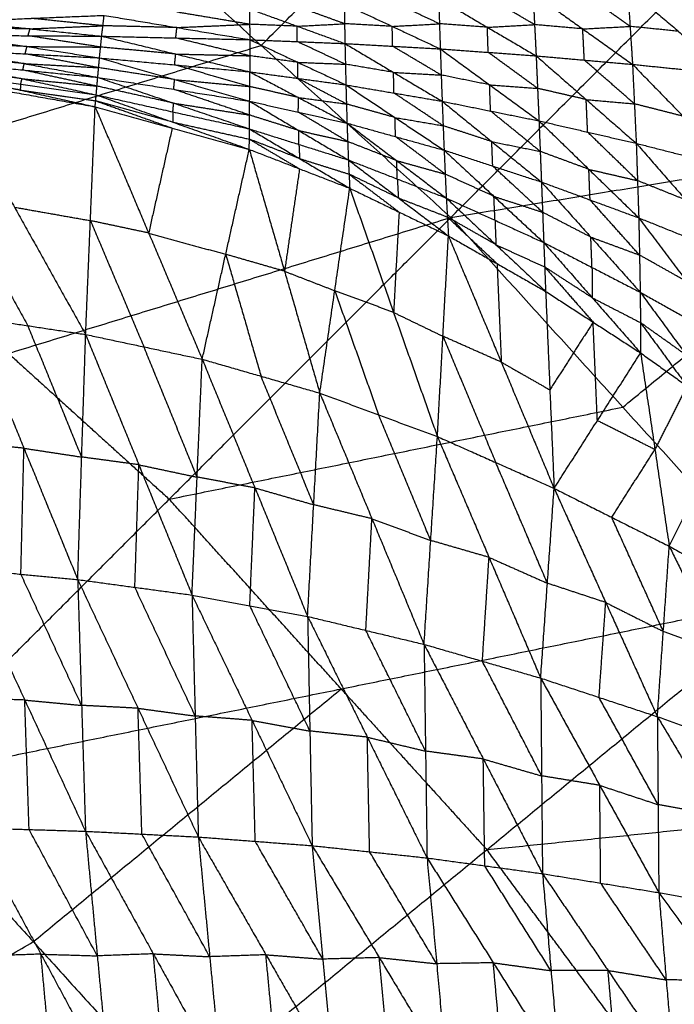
# Model space of a CAD drawing. Header units: millimetres. Extents: x -106 to 110, y -96 to 120.
# Tile 788 of 1020: x 33.45 to 39.81, y 40.14 to 49.69. Entities that reach past the tile are written whole.
import ezdxf

# ---------------------------------------------------------------- set-up
doc = ezdxf.new("R2010")
doc.units = ezdxf.units.MM
doc.header["$MEASUREMENT"] = 0
doc.layers.add('Default', color=7, linetype='Continuous', true_color=0x000000)

msp = doc.modelspace()

# ---------------------------------------------------------------- linework, layer by layer
at = {"layer": 'Default'}
for points in [[(37.6376, 47.7738, 3.8611), (40.5844, 50.7205, 3.9066), (43.5311, 53.6673, 3.952)], [(35.796, 49.443, 3.8611), (37.2694, 50.9164, 3.8838), (38.7427, 52.3897, 3.9066)], [(25.6648, 47.6429, 3.8092), (29.8096, 49.3775, 3.8351), (33.9543, 51.1122, 3.8611)], [(29.048, 45.1337, 3.8092), (31.5011, 48.1229, 3.8351), (33.9543, 51.1122, 3.8611)], [(33.9543, 51.1122, 3.8611), (35.796, 49.443, 3.8611), (37.6376, 47.7738, 3.8611)], [(39.3536, 49.9959, -0.7572), (39.3773, 49.6279, -0.8453), (39.4009, 49.2598, -0.9333)], [(39.3536, 49.9959, -0.7572), (39.8468, 49.5801, -0.924), (40.34, 49.1642, -1.0907)], [(37.5188, 49.8969, -0.522), (37.5268, 49.6534, -0.5868), (37.5347, 49.4099, -0.6516)], [(37.5188, 49.8969, -0.522), (37.9919, 49.6197, -0.6545), (38.4651, 49.3425, -0.787)], [(38.4501, 49.6449, -0.7111), (38.2135, 49.7836, -0.6448), (37.9769, 49.9222, -0.5785)], [(38.435, 49.9474, -0.6351), (38.4501, 49.6449, -0.7111), (38.4651, 49.3425, -0.787)], [(38.435, 49.9474, -0.6351), (38.9179, 49.6036, -0.7842), (39.4009, 49.2598, -0.9333)], [(39.3773, 49.6279, -0.8453), (39.1358, 49.7998, -0.7707), (38.8943, 49.9717, -0.6962)], [(35.6835, 49.7977, -0.3244), (35.6841, 49.6483, -0.3698), (35.6847, 49.4988, -0.4153)], [(35.6835, 49.7977, -0.3244), (36.1463, 49.6297, -0.4261), (36.6091, 49.4616, -0.5278)], [(36.6056, 49.6538, -0.4731), (36.3742, 49.7379, -0.4222), (36.1428, 49.8219, -0.3714)], [(36.6021, 49.846, -0.4184), (36.6056, 49.6538, -0.4731), (36.6091, 49.4616, -0.5278)], [(36.6021, 49.846, -0.4184), (37.0684, 49.628, -0.535), (37.5347, 49.4099, -0.6516)], [(37.5268, 49.6534, -0.5868), (37.2936, 49.7624, -0.5285), (37.0605, 49.8715, -0.4702)], [(32.8569, 49.677, -0.0934), (33.5642, 49.7061, -0.1449), (34.2715, 49.7352, -0.1963)], [(34.2595, 49.634, -0.2291), (33.9119, 49.6701, -0.187), (33.5642, 49.7061, -0.1449)], [(34.2476, 49.5329, -0.2618), (34.2595, 49.634, -0.2291), (34.2715, 49.7352, -0.1963)], [(34.2715, 49.7352, -0.1963), (34.9781, 49.617, -0.3058), (35.6847, 49.4988, -0.4153)], [(35.6841, 49.6483, -0.3698), (35.3308, 49.7074, -0.3151), (34.9775, 49.7664, -0.2603)], [(33.5523, 49.605, -0.1776), (33.1947, 49.6073, -0.1468), (32.8372, 49.6096, -0.1159)], [(32.8569, 49.677, -0.0934), (33.5523, 49.605, -0.1776), (34.2476, 49.5329, -0.2618)], [(33.5326, 49.5375, -0.2001), (33.5424, 49.5712, -0.1889), (33.5523, 49.605, -0.1776)], [(33.5523, 49.605, -0.1776), (33.9059, 49.6195, -0.2033), (34.2595, 49.634, -0.2291)], [(34.9781, 49.617, -0.3058), (34.6188, 49.6255, -0.2674), (34.2595, 49.634, -0.2291)], [(34.9661, 49.5159, -0.3385), (34.9721, 49.5664, -0.3222), (34.9781, 49.617, -0.3058)], [(34.9781, 49.617, -0.3058), (35.3311, 49.6326, -0.3378), (35.6841, 49.6483, -0.3698)], [(36.1463, 49.6297, -0.4261), (35.9152, 49.639, -0.3979), (35.6841, 49.6483, -0.3698)], [(36.1463, 49.6297, -0.4261), (36.376, 49.6418, -0.4496), (36.6056, 49.6538, -0.4731)], [(36.1469, 49.4802, -0.4715), (36.1466, 49.555, -0.4488), (36.1463, 49.6297, -0.4261)], [(37.0684, 49.628, -0.535), (36.837, 49.6409, -0.5041), (36.6056, 49.6538, -0.4731)], [(37.0684, 49.628, -0.535), (37.2976, 49.6407, -0.5609), (37.5268, 49.6534, -0.5868)], [(37.0719, 49.4358, -0.5897), (37.0702, 49.5319, -0.5624), (37.0684, 49.628, -0.535)], [(37.9919, 49.6197, -0.6545), (37.7593, 49.6366, -0.6206), (37.5268, 49.6534, -0.5868)], [(37.9919, 49.6197, -0.6545), (38.221, 49.6323, -0.6828), (38.4501, 49.6449, -0.7111)], [(37.9999, 49.3762, -0.7193), (37.9959, 49.4979, -0.6869), (37.9919, 49.6197, -0.6545)], [(38.9179, 49.6036, -0.7842), (38.684, 49.6243, -0.7476), (38.4501, 49.6449, -0.7111)], [(38.9179, 49.6036, -0.7842), (39.1476, 49.6158, -0.8148), (39.3773, 49.6279, -0.8453)], [(38.933, 49.3012, -0.8602), (38.9255, 49.4524, -0.8222), (38.9179, 49.6036, -0.7842)], [(39.8468, 49.5801, -0.924), (39.612, 49.604, -0.8846), (39.3773, 49.6279, -0.8453)], [(32.8175, 49.5421, -0.1384), (33.522, 49.4321, -0.1976), (34.2266, 49.3221, -0.2568)], [(32.8175, 49.5421, -0.1384), (33.5326, 49.5375, -0.2001), (34.2476, 49.5329, -0.2618)], [(34.2371, 49.4275, -0.2593), (33.8848, 49.4825, -0.2297), (33.5326, 49.5375, -0.2001)], [(34.2266, 49.3221, -0.2568), (34.2371, 49.4275, -0.2593), (34.2476, 49.5329, -0.2618)], [(34.2476, 49.5329, -0.2618), (34.9661, 49.5159, -0.3385), (35.6847, 49.4988, -0.4153)], [(34.2476, 49.5329, -0.2618), (34.9663, 49.36, -0.3355), (35.6849, 49.1872, -0.4092)], [(35.6848, 49.343, -0.4122), (35.3255, 49.4294, -0.3754), (34.9661, 49.5159, -0.3385)], [(31.5011, 48.1229, 3.8351), (33.6486, 48.783, 3.8481), (35.796, 49.443, 3.8611)], [(33.522, 49.4321, -0.1976), (33.161, 49.4518, -0.167), (32.8, 49.4714, -0.1363)], [(33.5046, 49.3614, -0.1956), (33.5133, 49.3968, -0.1966), (33.522, 49.4321, -0.1976)], [(33.522, 49.4321, -0.1976), (33.8796, 49.4298, -0.2284), (34.2371, 49.4275, -0.2593)], [(34.9663, 49.36, -0.3355), (34.6017, 49.3938, -0.2974), (34.2371, 49.4275, -0.2593)], [(35.6847, 49.4988, -0.4153), (35.6848, 49.343, -0.4122), (35.6849, 49.1872, -0.4092)], [(35.6847, 49.4988, -0.4153), (36.1469, 49.4802, -0.4715), (36.6091, 49.4616, -0.5278)], [(35.6847, 49.4988, -0.4153), (36.1515, 49.2797, -0.4681), (36.6183, 49.0606, -0.521)], [(36.6137, 49.2611, -0.5244), (36.3803, 49.3707, -0.4979), (36.1469, 49.4802, -0.4715)], [(36.6091, 49.4616, -0.5278), (36.6137, 49.2611, -0.5244), (36.6183, 49.0606, -0.521)], [(36.6091, 49.4616, -0.5278), (37.0719, 49.4358, -0.5897), (37.5347, 49.4099, -0.6516)], [(36.6091, 49.4616, -0.5278), (37.0809, 49.1817, -0.5861), (37.5527, 48.9017, -0.6444)], [(37.5437, 49.1558, -0.648), (37.3078, 49.2958, -0.6188), (37.0719, 49.4358, -0.5897)], [(37.5347, 49.4099, -0.6516), (37.5437, 49.1558, -0.648), (37.5527, 48.9017, -0.6444)], [(37.5347, 49.4099, -0.6516), (37.9999, 49.3762, -0.7193), (38.4651, 49.3425, -0.787)], [(37.5347, 49.4099, -0.6516), (38.0138, 49.0607, -0.7154), (38.4928, 48.7114, -0.7793)], [(33.496, 49.267, -0.1631), (33.1321, 49.3029, -0.1375), (32.7682, 49.3389, -0.112)], [(32.7825, 49.4008, -0.1343), (33.496, 49.267, -0.1631), (34.2095, 49.1331, -0.1919)], [(32.7825, 49.4008, -0.1343), (33.5046, 49.3614, -0.1956), (34.2266, 49.3221, -0.2568)], [(34.2181, 49.2276, -0.2244), (33.8613, 49.2945, -0.21), (33.5046, 49.3614, -0.1956)], [(34.2095, 49.1331, -0.1919), (34.2181, 49.2276, -0.2244), (34.2266, 49.3221, -0.2568)], [(34.2266, 49.3221, -0.2568), (34.9554, 49.1118, -0.2882), (35.6842, 48.9016, -0.3197)], [(34.2266, 49.3221, -0.2568), (34.9557, 49.2546, -0.333), (35.6849, 49.1872, -0.4092)], [(34.9557, 49.2546, -0.333), (34.961, 49.3073, -0.3342), (34.9663, 49.36, -0.3355)], [(34.9663, 49.36, -0.3355), (35.3255, 49.3515, -0.3739), (35.6848, 49.343, -0.4122)], [(36.1515, 49.2797, -0.4681), (35.9181, 49.3114, -0.4402), (35.6848, 49.343, -0.4122)], [(37.6376, 47.7738, 3.8611), (42.5282, 48.5759, 3.9066), (47.4187, 49.3779, 3.952)], [(38.4789, 49.0269, -0.7832), (38.2394, 49.2016, -0.7512), (37.9999, 49.3762, -0.7193)], [(38.4651, 49.3425, -0.787), (38.4789, 49.0269, -0.7832), (38.4928, 48.7114, -0.7793)], [(38.4651, 49.3425, -0.787), (38.933, 49.3012, -0.8602), (39.4009, 49.2598, -0.9333)], [(38.4651, 49.3425, -0.787), (38.9512, 48.9179, -0.8561), (39.4372, 48.4932, -0.9252)], [(33.4742, 49.1203, -0.071), (33.1077, 49.1725, -0.0567), (32.7412, 49.2247, -0.0424)], [(32.7539, 49.2771, -0.0896), (33.4742, 49.1203, -0.071), (34.1946, 48.9635, -0.0524)], [(32.7539, 49.2771, -0.0896), (33.4817, 49.2051, -0.1408), (34.2095, 49.1331, -0.1919)], [(33.4817, 49.2051, -0.1408), (33.4889, 49.236, -0.1519), (33.496, 49.267, -0.1631)], [(33.496, 49.267, -0.1631), (33.857, 49.2473, -0.1937), (34.2181, 49.2276, -0.2244)], [(34.9554, 49.1118, -0.2882), (34.5867, 49.1697, -0.2563), (34.2181, 49.2276, -0.2244)], [(35.6846, 49.0444, -0.3644), (35.3202, 49.1495, -0.3487), (34.9557, 49.2546, -0.333)], [(36.1516, 49.1239, -0.4651), (36.1515, 49.2018, -0.4666), (36.1515, 49.2797, -0.4681)], [(36.1515, 49.2797, -0.4681), (36.3826, 49.2704, -0.4963), (36.6137, 49.2611, -0.5244)], [(37.0809, 49.1817, -0.5861), (36.8473, 49.2214, -0.5552), (36.6137, 49.2611, -0.5244)], [(39.4191, 48.8765, -0.9293), (39.176, 49.0888, -0.8947), (38.933, 49.3012, -0.8602)], [(39.4009, 49.2598, -0.9333), (39.4191, 48.8765, -0.9293), (39.4372, 48.4932, -0.9252)], [(39.4009, 49.2598, -0.9333), (39.8704, 49.212, -1.012), (40.34, 49.1642, -1.0907)], [(39.4009, 49.2598, -0.9333), (39.8919, 48.7562, -1.0078), (40.3829, 48.2526, -1.0823)], [(33.4562, 49.0102, 0.0625), (33.0878, 49.0754, 0.0611), (32.7193, 49.1407, 0.0598)], [(32.7286, 49.1724, 0.0049), (33.4562, 49.0102, 0.0625), (34.1838, 48.848, 0.1202)], [(32.7286, 49.1724, 0.0049), (33.4616, 49.068, -0.0238), (34.1946, 48.9635, -0.0524)], [(34.2021, 49.0483, -0.1222), (33.8419, 49.1267, -0.1315), (33.4817, 49.2051, -0.1408)], [(34.1946, 48.9635, -0.0524), (34.2021, 49.0483, -0.1222), (34.2095, 49.1331, -0.1919)], [(34.2095, 49.1331, -0.1919), (34.9461, 48.8831, -0.1584), (35.6826, 48.633, -0.1249)], [(34.2095, 49.1331, -0.1919), (34.9469, 49.0173, -0.2558), (35.6842, 48.9016, -0.3197)], [(35.6842, 48.9016, -0.3197), (35.6846, 49.0444, -0.3644), (35.6849, 49.1872, -0.4092)], [(35.6849, 49.1872, -0.4092), (36.1516, 49.1239, -0.4651), (36.6183, 49.0606, -0.521)], [(35.6849, 49.1872, -0.4092), (36.157, 48.9381, -0.4115), (36.629, 48.6891, -0.4139)], [(36.6237, 48.8749, -0.4675), (36.3876, 48.9994, -0.4663), (36.1516, 49.1239, -0.4651)], [(37.0855, 48.9812, -0.5827), (37.0832, 49.0814, -0.5844), (37.0809, 49.1817, -0.5861)], [(37.0809, 49.1817, -0.5861), (37.3123, 49.1687, -0.617), (37.5437, 49.1558, -0.648)], [(38.0138, 49.0607, -0.7154), (37.7787, 49.1082, -0.6817), (37.5437, 49.1558, -0.648)], [(32.7101, 49.109, 0.1146), (33.4011, 47.8733, -0.7224), (34.0921, 46.6376, -1.5594)], [(32.7101, 49.109, 0.1146), (33.4469, 48.9785, 0.1174), (34.1838, 48.848, 0.1202)], [(33.4616, 49.068, -0.0238), (33.4589, 49.0391, 0.0194), (33.4562, 49.0102, 0.0625)], [(33.4616, 49.068, -0.0238), (33.4679, 49.0941, -0.0474), (33.4742, 49.1203, -0.071)], [(33.4742, 49.1203, -0.071), (33.8381, 49.0843, -0.0966), (34.2021, 49.0483, -0.1222)], [(34.9461, 48.8831, -0.1584), (34.5741, 48.9657, -0.1403), (34.2021, 49.0483, -0.1222)], [(34.9469, 49.0173, -0.2558), (34.9511, 49.0646, -0.272), (34.9554, 49.1118, -0.2882)], [(34.9554, 49.1118, -0.2882), (35.32, 49.0781, -0.3263), (35.6846, 49.0444, -0.3644)], [(36.157, 48.9381, -0.4115), (35.9208, 48.9912, -0.388), (35.6846, 49.0444, -0.3644)], [(36.6183, 49.0606, -0.521), (36.6237, 48.8749, -0.4675), (36.629, 48.6891, -0.4139)], [(36.6183, 49.0606, -0.521), (37.0855, 48.9812, -0.5827), (37.5527, 48.9017, -0.6444)], [(36.6183, 49.0606, -0.521), (37.0949, 48.7437, -0.5195), (37.5715, 48.4267, -0.5179)], [(38.0227, 48.8066, -0.7118), (38.0182, 48.9336, -0.7136), (38.0138, 49.0607, -0.7154)], [(38.0138, 49.0607, -0.7154), (38.2464, 49.0438, -0.7493), (38.4789, 49.0269, -0.7832)], [(38.9512, 48.9179, -0.8561), (38.7151, 48.9724, -0.8196), (38.4789, 49.0269, -0.7832)], [(33.4562, 49.0102, 0.0625), (33.8227, 48.958, 0.0482), (34.1892, 48.9057, 0.0339)], [(34.1838, 48.848, 0.1202), (34.1892, 48.9057, 0.0339), (34.1946, 48.9635, -0.0524)], [(34.1946, 48.9635, -0.0524), (34.9375, 48.6989, 0.0366), (35.6804, 48.4342, 0.1255)], [(34.1946, 48.9635, -0.0524), (34.9386, 48.7983, -0.0887), (35.6826, 48.633, -0.1249)], [(35.6834, 48.7673, -0.2223), (35.3151, 48.8923, -0.239), (34.9469, 49.0173, -0.2558)], [(36.1566, 48.7953, -0.3668), (36.1568, 48.8667, -0.3892), (36.157, 48.9381, -0.4115)], [(36.157, 48.9381, -0.4115), (36.3903, 48.9065, -0.4395), (36.6237, 48.8749, -0.4675)], [(37.5621, 48.6642, -0.5811), (37.3238, 48.8227, -0.5819), (37.0855, 48.9812, -0.5827)], [(34.0921, 46.6376, -1.5594), (34.138, 47.7428, -0.7196), (34.1838, 48.848, 0.1202)], [(34.1838, 48.848, 0.1202), (34.7036, 47.6226, -0.6815), (35.2235, 46.3973, -1.4831)], [(34.1838, 48.848, 0.1202), (34.9321, 48.6411, 0.1229), (35.6804, 48.4342, 0.1255)], [(34.1892, 48.9057, 0.0339), (34.5607, 48.7734, 0.0784), (34.9321, 48.6411, 0.1229)], [(34.9375, 48.6989, 0.0366), (34.5634, 48.8023, 0.0352), (34.1892, 48.9057, 0.0339)], [(34.9386, 48.7983, -0.0887), (34.9423, 48.8407, -0.1235), (34.9461, 48.8831, -0.1584)], [(34.9461, 48.8831, -0.1584), (35.3147, 48.8252, -0.1904), (35.6834, 48.7673, -0.2223)], [(35.6826, 48.633, -0.1249), (35.6834, 48.7673, -0.2223), (35.6842, 48.9016, -0.3197)], [(35.6842, 48.9016, -0.3197), (36.1566, 48.7953, -0.3668), (36.629, 48.6891, -0.4139)], [(35.6842, 48.9016, -0.3197), (36.1632, 48.6166, -0.2493), (36.6422, 48.3317, -0.1789)], [(37.0949, 48.7437, -0.5195), (36.8593, 48.8093, -0.4935), (36.6237, 48.8749, -0.4675)], [(37.5527, 48.9017, -0.6444), (37.5621, 48.6642, -0.5811), (37.5715, 48.4267, -0.5179)], [(37.5527, 48.9017, -0.6444), (38.0227, 48.8066, -0.7118), (38.4928, 48.7114, -0.7793)], [(37.5527, 48.9017, -0.6444), (38.0347, 48.5098, -0.6382), (38.5168, 48.1179, -0.632)], [(38.965, 48.6023, -0.8522), (38.9581, 48.7601, -0.8542), (38.9512, 48.9179, -0.8561)], [(38.9512, 48.9179, -0.8561), (39.1851, 48.8972, -0.8927), (39.4191, 48.8765, -0.9293)], [(39.8919, 48.7562, -1.0078), (39.6555, 48.8164, -0.9685), (39.4191, 48.8765, -0.9293)], [(34.9386, 48.7983, -0.0887), (34.9381, 48.7486, -0.026), (34.9375, 48.6989, 0.0366)], [(36.1632, 48.6166, -0.2493), (35.9233, 48.6919, -0.2358), (35.6834, 48.7673, -0.2223)], [(36.6356, 48.5104, -0.2964), (36.3961, 48.6528, -0.3316), (36.1566, 48.7953, -0.3668)], [(37.1003, 48.5579, -0.4659), (37.0976, 48.6508, -0.4927), (37.0949, 48.7437, -0.5195)], [(37.0949, 48.7437, -0.5195), (37.3285, 48.7039, -0.5503), (37.5621, 48.6642, -0.5811)], [(38.5048, 48.4146, -0.7056), (38.2638, 48.6106, -0.7087), (38.0227, 48.8066, -0.7118)], [(34.9375, 48.6989, 0.0366), (35.3095, 48.6162, 0.0184), (35.6815, 48.5336, 0.0003)], [(36.629, 48.6891, -0.4139), (36.6356, 48.5104, -0.2964), (36.6422, 48.3317, -0.1789)], [(36.629, 48.6891, -0.4139), (37.1003, 48.5579, -0.4659), (37.5715, 48.4267, -0.5179)], [(36.629, 48.6891, -0.4139), (37.111, 48.3255, -0.3264), (37.5929, 47.962, -0.239)], [(38.0347, 48.5098, -0.6382), (37.7984, 48.587, -0.6096), (37.5621, 48.6642, -0.5811)], [(38.4928, 48.7114, -0.7793), (38.5048, 48.4146, -0.7056), (38.5168, 48.1179, -0.632)], [(38.4928, 48.7114, -0.7793), (38.965, 48.6023, -0.8522), (39.4372, 48.4932, -0.9252)], [(38.4928, 48.7114, -0.7793), (38.9771, 48.2406, -0.7674), (39.4615, 47.7698, -0.7555)], [(34.9321, 48.6411, 0.1229), (34.8179, 48.1319, -0.2793), (34.7036, 47.6226, -0.6815)], [(35.6804, 48.4342, 0.1255), (35.6815, 48.5336, 0.0003), (35.6826, 48.633, -0.1249)], [(35.6826, 48.633, -0.1249), (36.1624, 48.4823, -0.1519), (36.6422, 48.3317, -0.1789)], [(35.6826, 48.633, -0.1249), (36.1693, 48.345, 0.0019), (36.6559, 48.057, 0.1287)], [(36.1624, 48.4823, -0.1519), (36.1628, 48.5495, -0.2006), (36.1632, 48.6166, -0.2493)], [(36.1632, 48.6166, -0.2493), (36.3994, 48.5635, -0.2729), (36.6356, 48.5104, -0.2964)], [(37.5822, 48.1943, -0.3785), (37.3413, 48.3761, -0.4222), (37.1003, 48.5579, -0.4659)], [(39.4493, 48.1315, -0.8403), (39.2072, 48.3669, -0.8463), (38.965, 48.6023, -0.8522)], [(39.3068, 45.9322, 3.8611), (40.9175, 47.254, 3.8838), (42.5282, 48.5759, 3.9066)], [(35.6815, 48.5336, 0.0003), (35.9248, 48.3896, 0.0637), (36.1682, 48.2456, 0.1271)], [(36.1693, 48.345, 0.0019), (35.9254, 48.4393, 0.0011), (35.6815, 48.5336, 0.0003)], [(36.1624, 48.4823, -0.1519), (36.1658, 48.4137, -0.075), (36.1693, 48.345, 0.0019)], [(37.111, 48.3255, -0.3264), (36.8733, 48.4179, -0.3114), (36.6356, 48.5104, -0.2964)], [(38.0442, 48.2723, -0.5749), (38.0394, 48.391, -0.6066), (38.0347, 48.5098, -0.6382)], [(38.0347, 48.5098, -0.6382), (38.2698, 48.4622, -0.6719), (38.5048, 48.4146, -0.7056)], [(39.4372, 48.4932, -0.9252), (39.4493, 48.1315, -0.8403), (39.4615, 47.7698, -0.7555)], [(39.4372, 48.4932, -0.9252), (39.9101, 48.3729, -1.0037), (40.3829, 48.2526, -1.0823)], [(39.4372, 48.4932, -0.9252), (39.9197, 47.9424, -0.9068), (40.4021, 47.3917, -0.8885)], [(35.2235, 46.3973, -1.4831), (35.4519, 47.4157, -0.6788), (35.6804, 48.4342, 0.1255)], [(35.6804, 48.4342, 0.1255), (36.0227, 47.2515, -0.6357), (36.3651, 46.0687, -1.3969)], [(35.6804, 48.4342, 0.1255), (36.1682, 48.2456, 0.1271), (36.6559, 48.057, 0.1287)], [(37.5715, 48.4267, -0.5179), (37.5822, 48.1943, -0.3785), (37.5929, 47.962, -0.239)], [(37.5715, 48.4267, -0.5179), (38.0442, 48.2723, -0.5749), (38.5168, 48.1179, -0.632)], [(37.5715, 48.4267, -0.5179), (38.0554, 47.9783, -0.4116), (38.5393, 47.53, -0.3052)], [(38.9771, 48.2406, -0.7674), (38.741, 48.3276, -0.7365), (38.5048, 48.4146, -0.7056)], [(36.1693, 48.345, 0.0019), (36.4092, 48.2697, -0.0116), (36.6491, 48.1943, -0.0251)], [(36.6422, 48.3317, -0.1789), (36.6491, 48.1943, -0.0251), (36.6559, 48.057, 0.1287)], [(36.6422, 48.3317, -0.1789), (37.1176, 48.1468, -0.209), (37.5929, 47.962, -0.239)], [(36.6422, 48.3317, -0.1789), (37.128, 47.9632, -0.0237), (37.6138, 47.5947, 0.1316)], [(37.1176, 48.1468, -0.209), (37.1143, 48.2362, -0.2677), (37.111, 48.3255, -0.3264)], [(37.111, 48.3255, -0.3264), (37.3466, 48.2599, -0.3525), (37.5822, 48.1943, -0.3785)], [(38.528, 47.8239, -0.4686), (38.2861, 48.0481, -0.5218), (38.0442, 48.2723, -0.5749)], [(36.1682, 48.2456, 0.1271), (36.0955, 47.7485, -0.2543), (36.0227, 47.2515, -0.6357)], [(36.6491, 48.1943, -0.0251), (36.892, 48.0101, 0.0525), (37.1349, 47.8258, 0.1302)], [(37.128, 47.9632, -0.0237), (36.8886, 48.0788, -0.0244), (36.6491, 48.1943, -0.0251)], [(38.0554, 47.9783, -0.4116), (37.8188, 48.0863, -0.395), (37.5822, 48.1943, -0.3785)], [(38.9891, 47.9439, -0.6937), (38.9831, 48.0922, -0.7305), (38.9771, 48.2406, -0.7674)], [(38.9771, 48.2406, -0.7674), (39.2132, 48.1861, -0.8038), (39.4493, 48.1315, -0.8403)], [(37.1176, 48.1468, -0.209), (37.1228, 48.055, -0.1163), (37.128, 47.9632, -0.0237)], [(38.5168, 48.1179, -0.632), (38.528, 47.8239, -0.4686), (38.5393, 47.53, -0.3052)], [(38.5168, 48.1179, -0.632), (38.9891, 47.9439, -0.6937), (39.4615, 47.7698, -0.7555)], [(38.5168, 48.1179, -0.632), (38.9964, 47.5829, -0.5045), (39.4759, 47.0479, -0.3771)], [(39.9197, 47.9424, -0.9068), (39.6845, 48.037, -0.8736), (39.4493, 48.1315, -0.8403)], [(36.3651, 46.0687, -1.3969), (36.5105, 47.0629, -0.6341), (36.6559, 48.057, 0.1287)], [(36.6559, 48.057, 0.1287), (37.0814, 46.8517, -0.5861), (37.5069, 45.6465, -1.3009)], [(36.6559, 48.057, 0.1287), (37.1349, 47.8258, 0.1302), (37.6138, 47.5947, 0.1316)], [(38.0661, 47.746, -0.2721), (38.0608, 47.8622, -0.3418), (38.0554, 47.9783, -0.4116)], [(38.0554, 47.9783, -0.4116), (38.2917, 47.9011, -0.4401), (38.528, 47.8239, -0.4686)], [(32.8404, 47.9586, -0.7558), (33.1859, 47.3408, -1.1743), (33.5314, 46.7229, -1.5928)], [(37.128, 47.9632, -0.0237), (37.3657, 47.8707, -0.0387), (37.6034, 47.7783, -0.0537)], [(37.5929, 47.962, -0.239), (37.6034, 47.7783, -0.0537), (37.6138, 47.5947, 0.1316)], [(37.5929, 47.962, -0.239), (38.0661, 47.746, -0.2721), (38.5393, 47.53, -0.3052)], [(37.5929, 47.962, -0.239), (38.0752, 47.5091, -0.0524), (38.5574, 47.0562, 0.1341)], [(39.4687, 47.4089, -0.5663), (39.2289, 47.6764, -0.63), (38.9891, 47.9439, -0.6937)], [(33.4011, 47.8733, -0.7224), (33.7695, 47.808, -0.721), (34.138, 47.7428, -0.7196)], [(37.1349, 47.8258, 0.1302), (37.1081, 47.3388, -0.228), (37.0814, 46.8517, -0.5861)], [(38.9964, 47.5829, -0.5045), (38.7622, 47.7034, -0.4866), (38.528, 47.8239, -0.4686)], [(29.048, 45.1337, 3.8092), (33.3428, 46.4538, 3.8351), (37.6376, 47.7738, 3.8611)], [(32.1689, 42.3051, 3.8092), (34.9033, 45.0394, 3.8351), (37.6376, 47.7738, 3.8611)], [(34.138, 47.7428, -0.7196), (34.3979, 47.1301, -1.1204), (34.6578, 46.5174, -1.5212)], [(34.7036, 47.6226, -0.6815), (34.4208, 47.6827, -0.7005), (34.138, 47.7428, -0.7196)], [(37.6034, 47.7783, -0.0537), (37.8445, 47.5519, 0.0396), (38.0856, 47.3254, 0.1329)], [(38.0752, 47.5091, -0.0524), (37.8393, 47.6437, -0.0531), (37.6034, 47.7783, -0.0537)], [(37.6376, 47.7738, 3.8611), (39.3068, 45.9322, 3.8611), (40.976, 44.0905, 3.8611)], [(38.0661, 47.746, -0.2721), (38.0706, 47.6275, -0.1623), (38.0752, 47.5091, -0.0524)], [(39.4615, 47.7698, -0.7555), (39.4687, 47.4089, -0.5663), (39.4759, 47.0479, -0.3771)], [(39.4615, 47.7698, -0.7555), (39.9305, 47.1494, -0.6051), (40.3996, 46.5289, -0.4548)], [(39.4615, 47.7698, -0.7555), (39.9318, 47.5808, -0.822), (40.4021, 47.3917, -0.8885)], [(34.7036, 47.6226, -0.6815), (35.0778, 47.5192, -0.6801), (35.4519, 47.4157, -0.6788)], [(37.5069, 45.6465, -1.3009), (37.5603, 46.6206, -0.5847), (37.6138, 47.5947, 0.1316)], [(37.6138, 47.5947, 0.1316), (38.0856, 47.3254, 0.1329), (38.5574, 47.0562, 0.1341)], [(37.6138, 47.5947, 0.1316), (38.1268, 46.3694, -0.532), (38.6398, 45.1442, -1.1956)], [(38.0752, 47.5091, -0.0524), (38.3118, 47.4011, -0.069), (38.5484, 47.2931, -0.0855)], [(38.5393, 47.53, -0.3052), (38.5484, 47.2931, -0.0855), (38.5574, 47.0562, 0.1341)], [(38.5393, 47.53, -0.3052), (39.0076, 47.2889, -0.3412), (39.4759, 47.0479, -0.3771)], [(38.5393, 47.53, -0.3052), (39.0095, 46.9943, -0.0844), (39.4797, 46.4587, 0.1364)], [(39.0076, 47.2889, -0.3412), (39.002, 47.4359, -0.4228), (38.9964, 47.5829, -0.5045)], [(38.9964, 47.5829, -0.5045), (39.2325, 47.4959, -0.5354), (39.4687, 47.4089, -0.5663)], [(35.4519, 47.4157, -0.6788), (35.6231, 46.8244, -1.0594), (35.7943, 46.233, -1.44)], [(36.0227, 47.2515, -0.6357), (35.7373, 47.3336, -0.6572), (35.4519, 47.4157, -0.6788)], [(39.9305, 47.1494, -0.6051), (39.6996, 47.2791, -0.5857), (39.4687, 47.4089, -0.5663)], [(38.0856, 47.3254, 0.1329), (38.1062, 46.8474, -0.1996), (38.1268, 46.3694, -0.532)], [(36.0227, 47.2515, -0.6357), (36.2666, 47.1572, -0.6349), (36.5105, 47.0629, -0.6341)], [(38.5484, 47.2931, -0.0855), (38.7835, 47.0253, 0.0249), (39.0186, 46.7574, 0.1353)], [(39.0095, 46.9943, -0.0844), (38.7789, 47.1437, -0.085), (38.5484, 47.2931, -0.0855)], [(39.0076, 47.2889, -0.3412), (39.0086, 47.1416, -0.2128), (39.0095, 46.9943, -0.0844)], [(36.5105, 47.0629, -0.6341), (36.7233, 46.4602, -0.9915), (36.936, 45.8576, -1.3489)], [(37.0814, 46.8517, -0.5861), (36.796, 46.9573, -0.6101), (36.5105, 47.0629, -0.6341)], [(38.5574, 47.0562, 0.1341), (38.5986, 46.1002, -0.5308), (38.6398, 45.1442, -1.1956)], [(38.5574, 47.0562, 0.1341), (39.0186, 46.7574, 0.1353), (39.4797, 46.4587, 0.1364)], [(39.4759, 47.0479, -0.3771), (39.4778, 46.7533, -0.1204), (39.4797, 46.4587, 0.1364)], [(39.4759, 47.0479, -0.3771), (39.9269, 46.4338, -0.1193), (40.3778, 45.8198, 0.1385)], [(39.4759, 47.0479, -0.3771), (39.9377, 46.7884, -0.4159), (40.3996, 46.5289, -0.4548)], [(39.0095, 46.9943, -0.0844), (39.2437, 46.8738, -0.1024), (39.4778, 46.7533, -0.1204)], [(37.0814, 46.8517, -0.5861), (37.3209, 46.7361, -0.5854), (37.5603, 46.6206, -0.5847)], [(32.9707, 46.8083, -1.6262), (33.4928, 45.5336, -2.055), (34.0149, 44.2589, -2.4838)], [(32.9707, 46.8083, -1.6262), (33.5314, 46.7229, -1.5928), (34.0921, 46.6376, -1.5594)], [(39.0186, 46.7574, 0.1353), (38.8086, 46.4288, -0.1977), (38.5986, 46.1002, -0.5308)], [(39.0598, 45.8015, -0.5296), (39.0392, 46.2794, -0.1972), (39.0186, 46.7574, 0.1353)], [(39.4778, 46.7533, -0.1204), (39.7033, 46.4463, 0.0086), (39.9288, 46.1392, 0.1375)], [(39.9269, 46.4338, -0.1193), (39.7024, 46.5936, -0.1198), (39.4778, 46.7533, -0.1204)], [(34.0535, 45.4483, -2.0216), (33.7925, 46.0856, -1.8072), (33.5314, 46.7229, -1.5928)], [(34.0149, 44.2589, -2.4838), (34.0535, 45.4483, -2.0216), (34.0921, 46.6376, -1.5594)], [(34.0921, 46.6376, -1.5594), (34.6083, 45.3732, -1.9657), (35.1245, 44.1088, -2.3721)], [(34.0921, 46.6376, -1.5594), (34.6578, 46.5174, -1.5212), (35.2235, 46.3973, -1.4831)], [(37.5603, 46.6206, -0.5847), (37.8168, 46.008, -0.9165), (38.0734, 45.3954, -1.2483)], [(38.1268, 46.3694, -0.532), (37.8436, 46.495, -0.5583), (37.5603, 46.6206, -0.5847)], [(33.3428, 46.4538, 3.8351), (34.123, 45.7466, 3.8351), (34.9033, 45.0394, 3.8351)], [(35.174, 45.253, -1.9276), (34.9159, 45.8852, -1.7244), (34.6578, 46.5174, -1.5212)], [(38.6398, 45.1442, -1.1956), (39.0598, 45.8015, -0.5296), (39.4797, 46.4587, 0.1364)], [(39.4797, 46.4587, 0.1364), (39.6186, 45.5207, -0.4719), (39.7574, 44.5826, -1.0802)], [(39.4797, 46.4587, 0.1364), (39.9288, 46.1392, 0.1375), (40.3778, 45.8198, 0.1385)], [(35.1245, 44.1088, -2.3721), (35.174, 45.253, -1.9276), (35.2235, 46.3973, -1.4831)], [(35.2235, 46.3973, -1.4831), (35.7351, 45.1492, -1.8637), (36.2467, 43.9012, -2.2444)], [(35.2235, 46.3973, -1.4831), (35.7943, 46.233, -1.44), (36.3651, 46.0687, -1.3969)], [(38.1268, 46.3694, -0.532), (38.3627, 46.2348, -0.5314), (38.5986, 46.1002, -0.5308)], [(36.3059, 44.985, -1.8206), (36.0501, 45.609, -1.6303), (35.7943, 46.233, -1.44)], [(36.2467, 43.9012, -2.2444), (36.3059, 44.985, -1.8206), (36.3651, 46.0687, -1.3969)], [(36.3651, 46.0687, -1.3969), (36.8712, 44.8495, -1.7488), (37.3774, 43.6302, -2.1007)], [(36.3651, 46.0687, -1.3969), (36.936, 45.8576, -1.3489), (37.5069, 45.6465, -1.3009)], [(39.9288, 46.1392, 0.1375), (39.7737, 45.83, -0.1672), (39.6186, 45.5207, -0.4719)], [(34.9033, 45.0394, 3.8351), (37.105, 45.4858, 3.8481), (39.3068, 45.9322, 3.8611)], [(37.4421, 44.6383, -1.7008), (37.1891, 45.248, -1.5249), (36.936, 45.8576, -1.3489)], [(39.6186, 45.5207, -0.4719), (39.3392, 45.6611, -0.5007), (39.0598, 45.8015, -0.5296)], [(39.7574, 44.5826, -1.0802), (40.0676, 45.2012, -0.4708), (40.3778, 45.8198, 0.1385)], [(33.4928, 45.5336, -2.055), (33.2168, 45.5598, -2.0791), (32.9408, 45.586, -2.1032)], [(37.3774, 43.6302, -2.1007), (37.4421, 44.6383, -1.7008), (37.5069, 45.6465, -1.3009)], [(37.5069, 45.6465, -1.3009), (38.0082, 44.4744, -1.6214), (38.5096, 43.3024, -1.9419)], [(37.5069, 45.6465, -1.3009), (38.0734, 45.3954, -1.2483), (38.6398, 45.1442, -1.1956)], [(33.463, 44.3114, -2.532), (33.4779, 44.9225, -2.2935), (33.4928, 45.5336, -2.055)], [(33.4928, 45.5336, -2.055), (33.7732, 45.4909, -2.0383), (34.0535, 45.4483, -2.0216)], [(39.1986, 44.8634, -1.1379), (39.4086, 45.192, -0.8049), (39.6186, 45.5207, -0.4719)], [(34.6083, 45.3732, -1.9657), (34.3309, 45.4107, -1.9937), (34.0535, 45.4483, -2.0216)], [(38.5747, 44.2233, -1.5688), (38.324, 44.8093, -1.4085), (38.0734, 45.3954, -1.2483)], [(34.5697, 44.1839, -2.4279), (34.589, 44.7785, -2.1968), (34.6083, 45.3732, -1.9657)], [(34.6083, 45.3732, -1.9657), (34.8911, 45.3131, -1.9467), (35.174, 45.253, -1.9276)], [(35.7351, 45.1492, -1.8637), (35.4545, 45.2011, -1.8957), (35.174, 45.253, -1.9276)], [(35.6856, 44.005, -2.3082), (35.7103, 44.5771, -2.086), (35.7351, 45.1492, -1.8637)], [(35.7351, 45.1492, -1.8637), (36.0205, 45.0671, -1.8422), (36.3059, 44.985, -1.8206)], [(38.5096, 43.3024, -1.9419), (38.5747, 44.2233, -1.5688), (38.6398, 45.1442, -1.1956)], [(38.6398, 45.1442, -1.1956), (39.1411, 44.0362, -1.481), (39.6424, 42.9283, -1.7663)], [(38.6398, 45.1442, -1.1956), (39.1986, 44.8634, -1.1379), (39.7574, 44.5826, -1.0802)], [(36.5724, 43.1978, 3.8351), (35.7379, 44.1186, 3.8351), (34.9033, 45.0394, 3.8351)], [(36.8712, 44.8495, -1.7488), (36.5886, 44.9172, -1.7847), (36.3059, 44.985, -1.8206)], [(36.812, 43.7657, -2.1725), (36.8416, 44.3076, -1.9607), (36.8712, 44.8495, -1.7488)], [(36.8712, 44.8495, -1.7488), (37.1567, 44.7439, -1.7248), (37.4421, 44.6383, -1.7008)], [(39.6999, 43.7554, -1.4232), (39.4493, 44.3094, -1.2806), (39.1986, 44.8634, -1.1379)], [(38.0082, 44.4744, -1.6214), (37.7252, 44.5564, -1.6611), (37.4421, 44.6383, -1.7008)], [(39.6424, 42.9283, -1.7663), (39.6999, 43.7554, -1.4232), (39.7574, 44.5826, -1.0802)], [(39.7574, 44.5826, -1.0802), (40.2652, 43.5508, -1.3272), (40.773, 42.5189, -1.5742)], [(39.7574, 44.5826, -1.0802), (40.311, 44.2794, -1.0174), (40.8646, 43.9762, -0.9545)], [(37.9435, 43.4663, -2.0213), (37.9759, 43.9704, -1.8213), (38.0082, 44.4744, -1.6214)], [(38.0082, 44.4744, -1.6214), (38.2915, 44.3489, -1.5951), (38.5747, 44.2233, -1.5688)], [(32.911, 44.3638, -2.5802), (33.463, 44.3114, -2.532), (34.0149, 44.2589, -2.4838)], [(32.911, 44.3638, -2.5802), (33.5008, 43.09, -2.653), (34.0905, 41.8162, -2.7258)], [(34.0527, 43.0376, -2.6048), (33.7578, 43.6745, -2.5684), (33.463, 44.3114, -2.532)], [(34.0149, 44.2589, -2.4838), (34.0527, 43.0376, -2.6048), (34.0905, 41.8162, -2.7258)], [(34.0149, 44.2589, -2.4838), (34.5697, 44.1839, -2.4279), (35.1245, 44.1088, -2.3721)], [(34.0149, 44.2589, -2.4838), (34.6003, 43.0098, -2.5453), (35.1857, 41.7606, -2.6069)], [(35.1551, 42.9347, -2.4895), (34.8624, 43.5593, -2.4587), (34.5697, 44.1839, -2.4279)], [(39.1411, 44.0362, -1.481), (38.8579, 44.1298, -1.5249), (38.5747, 44.2233, -1.5688)], [(32.1689, 42.3051, 3.8092), (36.5724, 43.1978, 3.8351), (40.976, 44.0905, 3.8611)], [(34.9975, 39.1841, 3.8092), (37.9868, 41.6373, 3.8351), (40.976, 44.0905, 3.8611)], [(35.1245, 44.1088, -2.3721), (35.1551, 42.9347, -2.4895), (35.1857, 41.7606, -2.6069)], [(35.1245, 44.1088, -2.3721), (35.6856, 44.005, -2.3082), (36.2467, 43.9012, -2.2444)], [(35.1245, 44.1088, -2.3721), (35.7077, 42.8926, -2.421), (36.2909, 41.6764, -2.47)], [(36.2688, 42.7888, -2.3572), (35.9772, 43.3969, -2.3327), (35.6856, 44.005, -2.3082)], [(39.076, 43.1153, -1.8541), (39.1086, 43.5758, -1.6675), (39.1411, 44.0362, -1.481)], [(39.1411, 44.0362, -1.481), (39.4205, 43.8958, -1.4521), (39.6999, 43.7554, -1.4232)], [(36.2467, 43.9012, -2.2444), (36.2688, 42.7888, -2.3572), (36.2909, 41.6764, -2.47)], [(36.2467, 43.9012, -2.2444), (36.812, 43.7657, -2.1725), (37.3774, 43.6302, -2.1007)], [(36.2467, 43.9012, -2.2444), (36.8265, 42.7293, -2.2797), (37.4062, 41.5574, -2.3151)], [(37.3918, 42.5938, -2.2079), (37.1019, 43.1798, -2.1902), (36.812, 43.7657, -2.1725)], [(40.2652, 43.5508, -1.3272), (39.9826, 43.6531, -1.3752), (39.6999, 43.7554, -1.4232)], [(37.3774, 43.6302, -2.1007), (37.3918, 42.5938, -2.2079), (37.4062, 41.5574, -2.3151)], [(37.3774, 43.6302, -2.1007), (37.9435, 43.4663, -2.0213), (38.5096, 43.3024, -1.9419)], [(37.3774, 43.6302, -2.1007), (37.9522, 42.5174, -2.1218), (38.527, 41.4046, -2.1429)], [(38.5183, 42.3535, -2.0424), (38.2309, 42.9099, -2.0319), (37.9435, 43.4663, -2.0213)], [(38.5096, 43.3024, -1.9419), (38.5183, 42.3535, -2.0424), (38.527, 41.4046, -2.1429)], [(38.5096, 43.3024, -1.9419), (39.076, 43.1153, -1.8541), (39.6424, 42.9283, -1.7663)], [(38.5096, 43.3024, -1.9419), (39.083, 42.2615, -1.9468), (39.6563, 41.2206, -1.9517)], [(33.5832, 40.7446, 3.8092), (35.0778, 41.9712, 3.8222), (36.5724, 43.1978, 3.8351)], [(36.5724, 43.1978, 3.8351), (37.2796, 42.4176, 3.8351), (37.9868, 41.6373, 3.8351)], [(33.5008, 43.09, -2.653), (33.2271, 43.0984, -2.6785), (32.9535, 43.1069, -2.704)], [(39.6493, 42.0744, -1.859), (39.3627, 42.5949, -1.8565), (39.076, 43.1153, -1.8541)], [(33.5432, 41.8331, -2.7768), (33.522, 42.4615, -2.7149), (33.5008, 43.09, -2.653)], [(33.5008, 43.09, -2.653), (33.7767, 43.0638, -2.6289), (34.0527, 43.0376, -2.6048)], [(34.6003, 43.0098, -2.5453), (34.3265, 43.0237, -2.5751), (34.0527, 43.0376, -2.6048)], [(34.6381, 41.7884, -2.6664), (34.6192, 42.3991, -2.6059), (34.6003, 43.0098, -2.5453)], [(34.6003, 43.0098, -2.5453), (34.8777, 42.9722, -2.5174), (35.1551, 42.9347, -2.4895)], [(35.7077, 42.8926, -2.421), (35.4314, 42.9136, -2.4553), (35.1551, 42.9347, -2.4895)], [(39.6424, 42.9283, -1.7663), (39.6493, 42.0744, -1.859), (39.6563, 41.2206, -1.9517)], [(39.6424, 42.9283, -1.7663), (40.2077, 42.7236, -1.6702), (40.773, 42.5189, -1.5742)], [(39.6424, 42.9283, -1.7663), (40.2147, 41.9703, -1.754), (40.7871, 41.0124, -1.7418)], [(35.7383, 41.7185, -2.5385), (35.723, 42.3055, -2.4797), (35.7077, 42.8926, -2.421)], [(35.7077, 42.8926, -2.421), (35.9883, 42.8407, -2.3891), (36.2688, 42.7888, -2.3572)], [(36.8265, 42.7293, -2.2797), (36.5476, 42.759, -2.3184), (36.2688, 42.7888, -2.3572)], [(36.8486, 41.6169, -2.3925), (36.8375, 42.1731, -2.3361), (36.8265, 42.7293, -2.2797)], [(36.8265, 42.7293, -2.2797), (37.1091, 42.6616, -2.2438), (37.3918, 42.5938, -2.2079)], [(37.9522, 42.5174, -2.1218), (37.672, 42.5556, -2.1649), (37.3918, 42.5938, -2.2079)], [(37.9666, 41.481, -2.229), (37.9594, 41.9992, -2.1754), (37.9522, 42.5174, -2.1218)], [(37.9522, 42.5174, -2.1218), (38.2352, 42.4354, -2.0821), (38.5183, 42.3535, -2.0424)], [(39.083, 42.2615, -1.9468), (38.8006, 42.3075, -1.9946), (38.5183, 42.3535, -2.0424)], [(32.1689, 42.3051, 3.8092), (33.5832, 40.7446, 3.8092), (34.9975, 39.1841, 3.8092)], [(39.0916, 41.3126, -2.0473), (39.0873, 41.7871, -1.9971), (39.083, 42.2615, -1.9468)], [(39.083, 42.2615, -1.9468), (39.3661, 42.168, -1.9029), (39.6493, 42.0744, -1.859)], [(37.9868, 41.6373, 3.8351), (40.2217, 41.8657, 3.8481), (42.4566, 42.0941, 3.8611)], [(40.2147, 41.9703, -1.754), (39.932, 42.0224, -1.8065), (39.6493, 42.0744, -1.859)], [(32.9959, 41.85, -2.8277), (33.5432, 41.8331, -2.7768), (34.0905, 41.8162, -2.7258)], [(32.9959, 41.85, -2.8277), (33.6575, 40.6236, -2.638), (34.3191, 39.3971, -2.4483)], [(34.2048, 40.6067, -2.5871), (33.874, 41.2199, -2.6819), (33.5432, 41.8331, -2.7768)], [(34.0905, 41.8162, -2.7258), (34.2048, 40.6067, -2.5871), (34.3191, 39.3971, -2.4483)], [(34.0905, 41.8162, -2.7258), (34.6381, 41.7884, -2.6664), (35.1857, 41.7606, -2.6069)], [(34.0905, 41.8162, -2.7258), (34.7489, 40.6263, -2.5326), (35.4073, 39.4365, -2.3394)], [(35.2965, 40.5985, -2.4732), (34.9673, 41.1935, -2.5698), (34.6381, 41.7884, -2.6664)], [(35.1857, 41.7606, -2.6069), (35.2965, 40.5985, -2.4732), (35.4073, 39.4365, -2.3394)], [(35.1857, 41.7606, -2.6069), (35.7383, 41.7185, -2.5385), (36.2909, 41.6764, -2.47)], [(35.1857, 41.7606, -2.6069), (35.8419, 40.6173, -2.4107), (36.498, 39.4739, -2.2144)], [(36.3945, 40.5751, -2.3422), (36.0664, 41.1468, -2.4403), (35.7383, 41.7185, -2.5385)], [(36.2909, 41.6764, -2.47), (36.3945, 40.5751, -2.3422), (36.498, 39.4739, -2.2144)], [(36.2909, 41.6764, -2.47), (36.8486, 41.6169, -2.3925), (37.4062, 41.5574, -2.3151)], [(36.2909, 41.6764, -2.47), (36.9424, 40.5899, -2.2717), (37.5938, 39.5034, -2.0733)], [(37.5, 40.5304, -2.1942), (37.1743, 41.0736, -2.2934), (36.8486, 41.6169, -2.3925)], [(39.4674, 39.6409, 3.8351), (38.7271, 40.6391, 3.8351), (37.9868, 41.6373, 3.8351)], [(37.4062, 41.5574, -2.3151), (37.5, 40.5304, -2.1942), (37.5938, 39.5034, -2.0733)], [(37.4062, 41.5574, -2.3151), (37.9666, 41.481, -2.229), (38.527, 41.4046, -2.1429)], [(37.4062, 41.5574, -2.3151), (38.0493, 40.5394, -2.116), (38.6924, 39.5215, -1.9168)], [(38.6097, 40.463, -2.0299), (38.2881, 40.972, -2.1294), (37.9666, 41.481, -2.229)], [(38.527, 41.4046, -2.1429), (38.6097, 40.463, -2.0299), (38.6924, 39.5215, -1.9168)], [(38.527, 41.4046, -2.1429), (39.0916, 41.3126, -2.0473), (39.6563, 41.2206, -1.9517)], [(38.527, 41.4046, -2.1429), (39.1634, 40.4652, -1.9432), (39.7997, 39.5257, -1.7434)], [(39.728, 40.3732, -1.8476), (39.4098, 40.8429, -1.9475), (39.0916, 41.3126, -2.0473)], [(39.6563, 41.2206, -1.9517), (39.728, 40.3732, -1.8476), (39.7997, 39.5257, -1.7434)], [(39.6563, 41.2206, -1.9517), (40.2217, 41.1165, -1.8467), (40.7871, 41.0124, -1.7418)], [(39.6563, 41.2206, -1.9517), (40.2818, 40.3692, -1.7525), (40.9072, 39.5179, -1.5534)], [(26.418, 36.5541, 3.779), (30.0006, 38.6494, 3.7941), (33.5832, 40.7446, 3.8092)], [(33.6575, 40.6236, -2.638), (33.3841, 40.6139, -2.6614), (33.1108, 40.6042, -2.6848)], [(33.7724, 39.3778, -2.4951), (33.715, 40.0007, -2.5666), (33.6575, 40.6236, -2.638)], [(33.6575, 40.6236, -2.638), (33.9312, 40.6151, -2.6125), (34.2048, 40.6067, -2.5871)], [(34.7489, 40.6263, -2.5326), (34.4769, 40.6165, -2.5598), (34.2048, 40.6067, -2.5871)], [(34.8632, 39.4168, -2.3939), (34.8061, 40.0216, -2.4632), (34.7489, 40.6263, -2.5326)], [(34.7489, 40.6263, -2.5326), (35.0227, 40.6124, -2.5029), (35.2965, 40.5985, -2.4732)], [(35.8419, 40.6173, -2.4107), (35.5692, 40.6079, -2.4419), (35.2965, 40.5985, -2.4732)], [(35.9527, 39.4552, -2.2769), (35.8973, 40.0362, -2.3438), (35.8419, 40.6173, -2.4107)], [(35.8419, 40.6173, -2.4107), (36.1182, 40.5962, -2.3764), (36.3945, 40.5751, -2.3422)], [(36.9424, 40.5899, -2.2717), (36.6684, 40.5825, -2.3069), (36.3945, 40.5751, -2.3422)], [(37.0459, 39.4887, -2.1439), (36.9941, 40.0393, -2.2078), (36.9424, 40.5899, -2.2717)], [(36.9424, 40.5899, -2.2717), (37.2212, 40.5601, -2.2329), (37.5, 40.5304, -2.1942)], [(38.0493, 40.5394, -2.116), (37.7747, 40.5349, -2.1551), (37.5, 40.5304, -2.1942)], [(38.1431, 39.5124, -1.9951), (38.0962, 40.0259, -2.0555), (38.0493, 40.5394, -2.116)], [(38.0493, 40.5394, -2.116), (38.3295, 40.5012, -2.0729), (38.6097, 40.463, -2.0299)], [(39.1634, 40.4652, -1.9432), (38.8865, 40.4641, -1.9865), (38.6097, 40.463, -2.0299)], [(39.246, 39.5236, -1.8301), (39.2047, 39.9944, -1.8867), (39.1634, 40.4652, -1.9432)], [(39.1634, 40.4652, -1.9432), (39.4457, 40.4192, -1.8954), (39.728, 40.3732, -1.8476)], [(40.2818, 40.3692, -1.7525), (40.0049, 40.3712, -1.8001), (39.728, 40.3732, -1.8476)]]:
    msp.add_open_spline(points, degree=2, dxfattribs=at)

doc.saveas('drawing.dxf')
